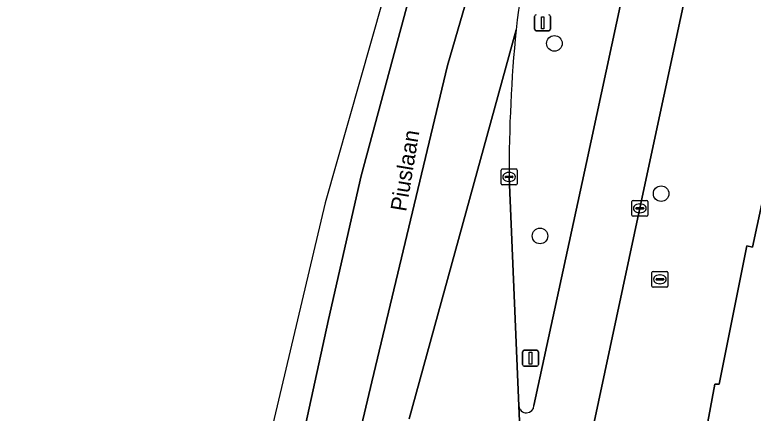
# Model space of a CAD drawing. Extents: x 162803 to 163818, y 381639 to 382475.
# Drawn here: x 163002.54 to 163048.82, y 382387.05 to 382412.04 of the extents above; entities that cross this region are included whole.
import ezdxf

# ---------------------------------------------------------------- set-up
doc = ezdxf.new("R2010")
doc.units = 0
for name, color, linetype in [('IMGEO_Berm_groen', 7, 'Continuous'), ('IMGEO_Boom', 7, 'Continuous'), ('IMGEO_Erf', 7, 'Continuous'), ('IMGEO_Fietspad_open', 7, 'Continuous'), ('IMGEO_Kolk', 7, 'Continuous'), ('IMGEO_Openbare_ruimte_label', 7, 'Continuous'), ('IMGEO_Rijbaan_lokaal_gesloten', 7, 'Continuous'), ('IMGEO_Rijbaan_regionaal_gesloten', 7, 'Continuous'), ('IMGEO_Rioolput', 7, 'Continuous'), ('IMGEO_Verkeersbordpaal', 7, 'Continuous'), ('IMGEO_Verkeersregelinstallatiepaal', 7, 'Continuous'), ('IMGEO_Voetpad_open', 7, 'Continuous')]:
    doc.layers.add(name, color=color, linetype=linetype)

msp = doc.modelspace()

# ---------------------------------------------------------------- linework, layer by layer
at = {"layer": 'IMGEO_Berm_groen'}
for points in [[(163035.081, 382387.533), (163038.376, 382402.764), (163045.536, 382436.094)], [(163033.523, 382401.864), (163034.136, 382387.51)]]:
    msp.add_lwpolyline(points, dxfattribs=at)
for centre, radius, start, end in [((163085.701, 382405.174), 52.077, 162.4691, 173.4807), ((163125.348, 382402.125), 91.825, 174.39919, 180.16294), ((163034.608, 382387.543), 0.473, 183.9996, 358.7888)]:
    msp.add_arc(centre, radius, start, end, dxfattribs=at)
at = {"layer": 'IMGEO_Boom'}
for centre in [(163036.36, 382410.238), (163043.052, 382400.817), (163035.461, 382398.164)]:
    msp.add_circle(centre, 0.489, dxfattribs=at)
at = {"layer": 'IMGEO_Erf'}
msp.add_lwpolyline([(163051.66, 382410.862), (163048.783, 382397.461), (163048.422, 382397.537), (163046.687, 382388.878), (163046.417, 382388.865), (163045.545, 382384.145), (163045.185, 382384.181), (163044.547, 382381.519), (163042.263, 382371.988), (163078.944, 382363.094)], dxfattribs=at)
at = {"layer": 'IMGEO_Fietspad_open'}
for points in [[(163046.485, 382440.611), (163045.536, 382436.094), (163038.376, 382402.764), (163035.081, 382387.533)], [(163037.202, 382378.752), (163042.182, 382402.063), (163049.43, 382435.875)], [(163034.136, 382387.51), (163034.489, 382379.235), (163034.6, 382376.637)]]:
    msp.add_lwpolyline(points, dxfattribs=at)
msp.add_arc((163034.608, 382387.543), 0.473, 183.9996, 358.7888, dxfattribs=at)
at = {"layer": 'IMGEO_Kolk'}
for p, q in [((163033.024, 382401.438), (163033.024, 382402.29)), ((163033.099, 382402.364), (163033.951, 382402.364)), ((163034.025, 382402.29), (163034.025, 382401.438)), ((163033.283, 382401.858), (163033.283, 382401.87)), ((163033.721, 382401.821), (163033.323, 382401.821)), ((163033.326, 382401.907), (163033.724, 382401.907)), ((163033.512, 382402.144), (163033.537, 382402.144)), ((163033.767, 382401.87), (163033.767, 382401.858)), ((163033.951, 382401.364), (163033.099, 382401.364)), ((163033.535, 382401.584), (163033.51, 382401.584)), ((163041.291, 382400.398), (163042.143, 382400.398)), ((163041.216, 382399.472), (163041.216, 382400.324)), ((163041.475, 382399.892), (163041.475, 382399.904)), ((163041.518, 382399.941), (163041.916, 382399.941)), ((163041.704, 382400.178), (163041.729, 382400.178)), ((163041.959, 382399.904), (163041.959, 382399.892)), ((163042.217, 382400.324), (163042.217, 382399.472)), ((163041.913, 382399.855), (163041.515, 382399.855)), ((163041.727, 382399.618), (163041.702, 382399.618)), ((163042.143, 382399.398), (163041.291, 382399.398))]:
    msp.add_line(p, q, dxfattribs=at)
for points in [[(163033.024, 382401.438), (163033.024, 382402.29)], [(163033.099, 382402.364), (163033.951, 382402.364)], [(163034.025, 382402.29), (163034.025, 382401.438)], [(163033.951, 382401.364), (163033.099, 382401.364)], [(163041.291, 382400.398), (163042.143, 382400.398)], [(163041.216, 382399.472), (163041.216, 382400.324)], [(163042.217, 382400.324), (163042.217, 382399.472)], [(163042.143, 382399.398), (163041.291, 382399.398)]]:
    msp.add_lwpolyline(points, dxfattribs=at)
for centre, radius, start, end in [((163033.101, 382402.288), 0.0765, 91.552, 178.448), ((163033.101, 382402.288), 0.0765, 91.552, 178.448), ((163033.949, 382402.288), 0.0765, 1.552, 88.448), ((163033.949, 382402.288), 0.0765, 1.552, 88.448), ((163033.323, 382401.867), 0.0403, 85.8775, 175.7526), ((163033.32, 382401.857), 0.0366, 178.938, 274.7102), ((163033.724, 382401.864), 0.043, 264.8664, 352.4533), ((163033.728, 382401.869), 0.0386, 1.7309, 96.639), ((163033.101, 382401.44), 0.0765, 181.552, 268.448), ((163033.101, 382401.44), 0.0765, 181.552, 268.448), ((163033.949, 382401.44), 0.0765, 271.552, 358.448), ((163033.949, 382401.44), 0.0765, 271.552, 358.448), ((163041.293, 382400.322), 0.0765, 91.552, 178.448), ((163041.293, 382400.322), 0.0765, 91.552, 178.448), ((163042.141, 382400.322), 0.0765, 1.552, 88.448), ((163042.141, 382400.322), 0.0765, 1.552, 88.448), ((163041.515, 382399.901), 0.0403, 85.8775, 175.7526), ((163041.92, 382399.903), 0.0386, 1.7309, 96.639), ((163041.293, 382399.474), 0.0765, 181.552, 268.448), ((163041.293, 382399.474), 0.0765, 181.552, 268.448), ((163041.512, 382399.891), 0.0366, 178.938, 274.7102), ((163041.916, 382399.898), 0.043, 264.8664, 352.4533), ((163042.141, 382399.474), 0.0765, 271.552, 358.448), ((163042.141, 382399.474), 0.0765, 271.552, 358.448)]:
    msp.add_arc(centre, radius, start, end, dxfattribs=at)
for centre, major_axis, ratio, start_param, end_param in [((163033.511, 382401.864), (-0.387, 0.002), 0.722429, 4.712389, 7.853982), ((163033.536, 382401.864), (-0.39, 0.002), 0.717154, 1.570796, 4.712389), ((163041.703, 382399.898), (-0.387, 0.002), 0.722429, 4.712389, 7.853982), ((163041.728, 382399.898), (-0.39, 0.002), 0.717154, 1.570796, 4.712389)]:
    msp.add_ellipse(centre, major_axis=major_axis, ratio=ratio, start_param=start_param, end_param=end_param, dxfattribs=at)
at = {"layer": 'IMGEO_Rijbaan_lokaal_gesloten'}
for points in [[(163033.961, 382411.087), (163027.259, 382386.699)], [(163034.136, 382387.51), (163033.523, 382401.864)], [(163029.07, 382362.225), (163033.087, 382379.175), (163034.489, 382379.235), (163034.136, 382387.51)]]:
    msp.add_lwpolyline(points, dxfattribs=at)
msp.add_arc((163125.348, 382402.125), 91.825, 174.39919, 180.16294, dxfattribs=at)
at = {"layer": 'IMGEO_Rijbaan_regionaal_gesloten'}
for points in [[(162956.261, 382217.556), (162956.788, 382217.246), (162957.041, 382217.097), (162957.334, 382216.925), (162970.099, 382238.803), (162988.069, 382276.576), (162999.406, 382306.223), (163004.339, 382321.327), (163010.545, 382342.595), (163016.751, 382367.915), (163022.202, 382392.931), (163024.249, 382401.938), (163027.1, 382412.472), (163031.008, 382425.974), (163036.242, 382443.17), (163034.29, 382443.535), (163021.987, 382400.242), (163002.164, 382316.367), (162982.804, 382270.096), (162963.365, 382229.253), (162959.404, 382222.731), (162956.261, 382217.556)], [(163039.378, 382442.583), (163036.242, 382443.17), (163031.008, 382425.974), (163027.1, 382412.472), (163024.249, 382401.938), (163022.202, 382392.931), (163016.751, 382367.915), (163010.545, 382342.595), (163004.339, 382321.327), (162999.406, 382306.223), (162988.069, 382276.576), (162970.099, 382238.803), (162957.334, 382216.925), (162960.228, 382215.223)], [(163036.043, 382420.861), (163039.715, 382433.174), (163042.023, 382440.643), (163042.393, 382442.019), (163039.378, 382442.583), (163036.917, 382433.491), (163034.689, 382425.944), (163031.259, 382414.339), (163029.659, 382408.85), (163024.915, 382389.012), (163018.973, 382363.856), (163013.601, 382341.216), (163011.315, 382332.64), (163008.8, 382324.751), (163005.155, 382311.92)], [(163005.155, 382311.92), (163008.8, 382324.751), (163011.315, 382332.64), (163013.601, 382341.216), (163018.973, 382363.856), (163024.915, 382389.012), (163029.659, 382408.85), (163031.259, 382414.339), (163034.689, 382425.944), (163036.917, 382433.491), (163039.378, 382442.583)], [(163027.259, 382386.699), (163033.961, 382411.087)]]:
    msp.add_lwpolyline(points, dxfattribs=at)
msp.add_arc((163085.701, 382405.174), 52.077, 162.4691, 173.4807, dxfattribs=at)
at = {"layer": 'IMGEO_Rioolput'}
for p, q in [((163042.472, 382395.018), (163042.472, 382395.87)), ((163042.547, 382395.944), (163043.399, 382395.944)), ((163043.473, 382395.87), (163043.473, 382395.018)), ((163042.731, 382395.438), (163042.731, 382395.45)), ((163043.169, 382395.401), (163042.771, 382395.401)), ((163042.774, 382395.487), (163043.172, 382395.487)), ((163042.96, 382395.724), (163042.985, 382395.724)), ((163043.215, 382395.45), (163043.215, 382395.438)), ((163043.399, 382394.944), (163042.547, 382394.944)), ((163042.983, 382395.164), (163042.958, 382395.164))]:
    msp.add_line(p, q, dxfattribs=at)
for points in [[(163042.472, 382395.018), (163042.472, 382395.87)], [(163042.547, 382395.944), (163043.399, 382395.944)], [(163043.473, 382395.87), (163043.473, 382395.018)], [(163043.399, 382394.944), (163042.547, 382394.944)]]:
    msp.add_lwpolyline(points, dxfattribs=at)
for centre, radius, start, end in [((163042.549, 382395.868), 0.0765, 91.552, 178.448), ((163042.549, 382395.868), 0.0765, 91.552, 178.448), ((163043.397, 382395.868), 0.0765, 1.552, 88.448), ((163043.397, 382395.868), 0.0765, 1.552, 88.448), ((163042.771, 382395.447), 0.0403, 85.8775, 175.7526), ((163042.768, 382395.437), 0.0366, 178.938, 274.7102), ((163043.172, 382395.444), 0.043, 264.8664, 352.4533), ((163043.176, 382395.449), 0.0386, 1.7309, 96.639), ((163042.549, 382395.02), 0.0765, 181.552, 268.448), ((163042.549, 382395.02), 0.0765, 181.552, 268.448), ((163043.397, 382395.02), 0.0765, 271.552, 358.448), ((163043.397, 382395.02), 0.0765, 271.552, 358.448)]:
    msp.add_arc(centre, radius, start, end, dxfattribs=at)
for centre, major_axis, ratio, start_param, end_param in [((163042.959, 382395.444), (-0.387, 0.002), 0.722429, 4.712389, 7.853982), ((163042.984, 382395.444), (-0.39, 0.002), 0.717154, 1.570796, 4.712389)]:
    msp.add_ellipse(centre, major_axis=major_axis, ratio=ratio, start_param=start_param, end_param=end_param, dxfattribs=at)
at = {"layer": 'IMGEO_Verkeersbordpaal'}
for p, q in [((163035.125, 382411.136), (163035.125, 382411.936)), ((163035.125, 382411.936), (163035.125, 382411.136)), ((163036.115, 382411.936), (163036.115, 382411.136)), ((163036.115, 382411.136), (163036.115, 382411.936)), ((163036.015, 382411.036), (163035.225, 382411.036)), ((163035.225, 382411.036), (163036.015, 382411.036))]:
    msp.add_line(p, q, dxfattribs=at)
msp.add_lwpolyline([(163035.545, 382411.911), (163035.695, 382411.911), (163035.695, 382411.161), (163035.545, 382411.161), (163035.545, 382411.911)], dxfattribs=at)
for centre, start, end in [((163035.225, 382411.936), 90, 180), ((163035.225, 382411.936), 90, 180), ((163036.015, 382411.936), 0, 90), ((163036.015, 382411.936), 360, 90), ((163035.225, 382411.136), 180, 270), ((163035.225, 382411.136), 180, 270), ((163036.015, 382411.136), 270, 0), ((163036.015, 382411.136), 270, 0)]:
    msp.add_arc(centre, 0.1, start, end, dxfattribs=at)
at = {"layer": 'IMGEO_Verkeersregelinstallatiepaal'}
for p, q in [((163034.368, 382390.097), (163034.368, 382390.897)), ((163034.368, 382390.897), (163034.368, 382390.097)), ((163034.468, 382390.997), (163035.258, 382390.997)), ((163035.258, 382390.997), (163034.468, 382390.997)), ((163035.358, 382390.897), (163035.358, 382390.097)), ((163035.358, 382390.097), (163035.358, 382390.897)), ((163035.258, 382389.997), (163034.468, 382389.997)), ((163034.468, 382389.997), (163035.258, 382389.997))]:
    msp.add_line(p, q, dxfattribs=at)
msp.add_lwpolyline([(163034.788, 382390.872), (163034.938, 382390.872), (163034.938, 382390.122), (163034.788, 382390.122), (163034.788, 382390.872)], dxfattribs=at)
for centre, start, end in [((163034.468, 382390.897), 90, 180), ((163034.468, 382390.897), 90, 180), ((163035.258, 382390.897), 0, 90), ((163035.258, 382390.897), 360, 90), ((163034.468, 382390.097), 180, 270), ((163034.468, 382390.097), 180, 270), ((163035.258, 382390.097), 270, 0), ((163035.258, 382390.097), 270, 0)]:
    msp.add_arc(centre, 0.1, start, end, dxfattribs=at)
at = {"layer": 'IMGEO_Voetpad_open'}
for points in [[(163048.422, 382397.537), (163048.783, 382397.461), (163051.66, 382410.862), (163051.991, 382410.736), (163052.737, 382414.344), (163054.372, 382422.252), (163054.592, 382422.204), (163055.342, 382426.312), (163056.668, 382430.717), (163056.692, 382430.848), (163056.547, 382430.876), (163057.269, 382434.813), (163057.549, 382434.766), (163058.429, 382438.955), (163058.976, 382443.327)], [(163051.001, 382442.926), (163049.43, 382435.875), (163042.182, 382402.063), (163037.202, 382378.752)], [(163038.596, 382370.331), (163038.922, 382370.138), (163039.262, 382369.969), (163039.611, 382369.822), (163039.969, 382369.701), (163040.097, 382369.671), (163041.588, 382369.297), (163042.263, 382371.988), (163044.547, 382381.519), (163045.185, 382384.181), (163045.545, 382384.145), (163046.417, 382388.865), (163046.687, 382388.878), (163048.422, 382397.537)]]:
    msp.add_lwpolyline(points, dxfattribs=at)

# ---------------------------------------------------------------- texts
at = {"layer": 'IMGEO_Openbare_ruimte_label'}
msp.add_text('Piuslaan', height=1, rotation=80.5659, dxfattribs=at).set_placement((163027.066, 382399.656))

doc.saveas('drawing.dxf')
